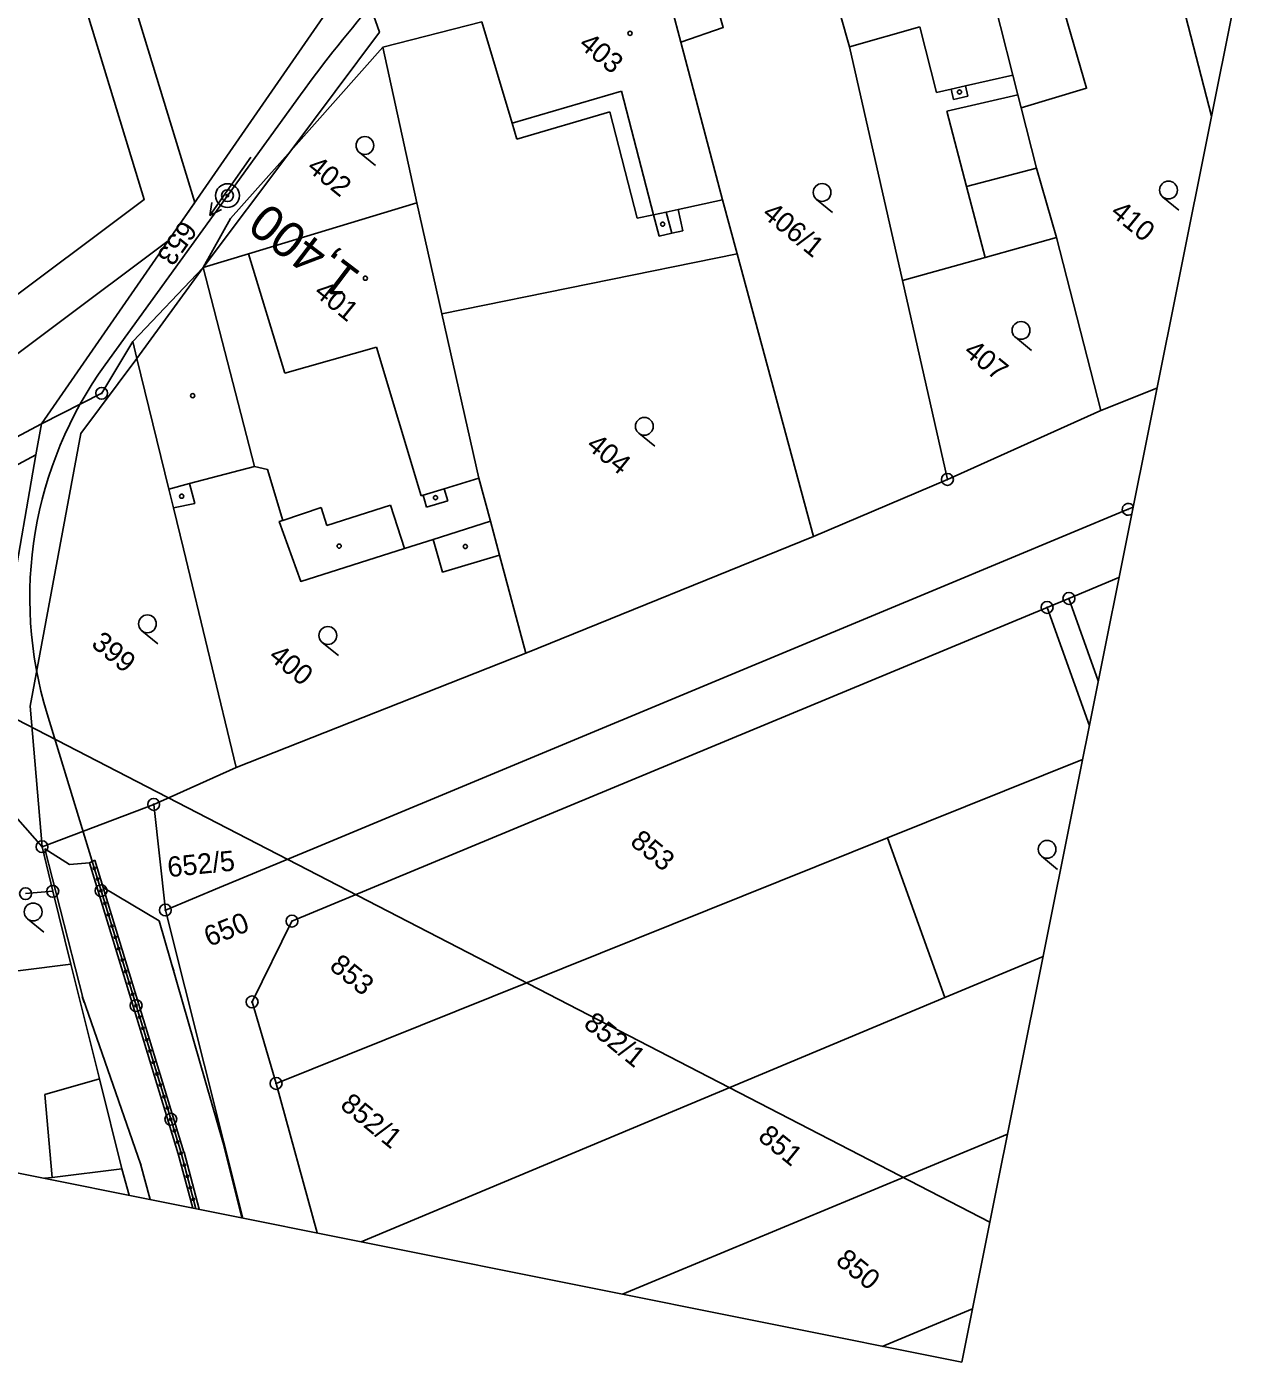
# Model space of a CAD drawing. Extents: x -548552 to -543113, y -1131925 to -1123599.
# Drawn here: x -547982.8 to -547881, y -1130438.6 to -1130326.2 of the extents above; entities that cross this region are included whole.
import ezdxf

# ---------------------------------------------------------------- set-up
doc = ezdxf.new("R2010")
doc.units = 0
for name, color, linetype in [('Hranice parcel', 7, 'Continuous'), ('HRANY', 7, 'Continuous'), ('NADZEMNÍ VEDENÍ VN', 7, 'Continuous'), ('Parcelní čísla', 7, 'Continuous'), ('Profile', 7, 'Continuous'), ('PROFILY NÁVRH', 7, 'Continuous'), ('STANIČENÍ', 7, 'Continuous'), ('SVAHY', 7, 'Continuous'), ('Vnitřní kresba', 7, 'Continuous'), ('Věcná břemena k části', 7, 'Continuous'), ('Značky bodu BP', 7, 'Continuous'), ('Značky budov', 7, 'Continuous'), ('Značky kultur', 7, 'Continuous')]:
    doc.layers.add(name, color=color, linetype=linetype)

msp = doc.modelspace()

# ---------------------------------------------------------------- linework, layer by layer
at = {"layer": 'Hranice parcel'}
for p, q in [((-547927.78, -1130327.47), (-547929.42, -1130321.23)), ((-547944.53, -1130325.77), (-547952.87, -1130327.9)), ((-547952.87, -1130327.9), (-547960.61, -1130336.61)), ((-547950.01, -1130340.99), (-547952.87, -1130327.9)), ((-547960.61, -1130336.61), (-547967.98, -1130346.43)), ((-547947.9, -1130350.34), (-547950.01, -1130340.99)), ((-547892.42, -1130358.48), (-547896.17, -1130343.9)), ((-547947.9, -1130350.34), (-547923.05, -1130345.29)), ((-547916.62, -1130369.08), (-547923.05, -1130345.29)), ((-547967.98, -1130346.43), (-547973.57, -1130354.08)), ((-547909.12, -1130347.54), (-547905.34, -1130364.27)), ((-547892.42, -1130358.48), (-547887.7, -1130356.59)), ((-547905.34, -1130364.27), (-547892.42, -1130358.48)), ((-547916.62, -1130369.08), (-547905.34, -1130364.27)), ((-547940.82, -1130378.89), (-547916.62, -1130369.08)), ((-547940.82, -1130378.89), (-547943.04, -1130370.63)), ((-547895.11, -1130374.28), (-547890.9, -1130372.53)), ((-547896.95, -1130375.04), (-547895.11, -1130374.28)), ((-547895.11, -1130374.28), (-547892.64, -1130381.22)), ((-547896.95, -1130375.04), (-547893.39, -1130384.99)), ((-547965.22, -1130388.51), (-547940.82, -1130378.89)), ((-547893.96, -1130387.82), (-547910.37, -1130394.41)), ((-547972.15, -1130391.61), (-547965.22, -1130388.51)), ((-547981.55, -1130395.17), (-547972.15, -1130391.61)), ((-547971.17, -1130400.5), (-547972.15, -1130391.61)), ((-547910.37, -1130394.41), (-547961.85, -1130415.09)), ((-547905.55, -1130407.87), (-547910.37, -1130394.41)), ((-547981.55, -1130395.17), (-547980.65, -1130398.92)), ((-547980.65, -1130398.92), (-547982.94, -1130399.12)), ((-547979.13, -1130405.04), (-547980.65, -1130398.92)), ((-547897.29, -1130404.42), (-547905.55, -1130407.87)), ((-547905.55, -1130407.87), (-547954.69, -1130428.42)), ((-547958.4, -1130427.67), (-547961.85, -1130415.09)), ((-547900.28, -1130419.36), (-547932.7, -1130432.82)), ((-547974.23, -1130424.5), (-547974.82, -1130422.26)), ((-547903.23, -1130434.06), (-547910.83, -1130437.21))]:
    msp.add_line(p, q, dxfattribs=at)
for points in [[(-547981.61, -1130359.6), (-547957.16, -1130324.32), (-547959.54, -1130314.52), (-547934.94, -1130305.12)], [(-547960.61, -1130336.61), (-547953.15, -1130326.63), (-547956.38, -1130317.49), (-547932.96, -1130307.25)], [(-547883.11, -1130333.71), (-547889.38, -1130309.36), (-547890.11, -1130306.52)], [(-547899.12, -1130332.99), (-547893.63, -1130331.36), (-547895.46, -1130325.07), (-547889.85, -1130323.47), (-547893.65, -1130310.66), (-547895.9, -1130311.29), (-547904.06, -1130313.7)], [(-547899.12, -1130332.99), (-547899.4, -1130331.92), (-547899.82, -1130330.24), (-547900.86, -1130326.16), (-547904.06, -1130313.7)], [(-547917.34, -1130314.54), (-547916.55, -1130317.38), (-547913.57, -1130327.88), (-547909.12, -1130347.54)], [(-547929.42, -1130321.23), (-547925.83, -1130320.47), (-547924.21, -1130326.23), (-547927.78, -1130327.47)], [(-547923.05, -1130345.29), (-547924.27, -1130340.75), (-547927.78, -1130327.47)], [(-547896.17, -1130343.9), (-547897.84, -1130338.08), (-547899.12, -1130332.99)], [(-547950.01, -1130340.99), (-547964.18, -1130345.29), (-547967.98, -1130346.43)], [(-547896.17, -1130343.9), (-547902.15, -1130345.59), (-547909.12, -1130347.54)], [(-547943.04, -1130370.63), (-547943.81, -1130367.78), (-547944.78, -1130364.16), (-547947.9, -1130350.34)], [(-547973.57, -1130354.08), (-547978.28, -1130360.4), (-547982.56, -1130383.35), (-547981.55, -1130395.17)], [(-547970.49, -1130366.66), (-547970.87, -1130365.09), (-547973.57, -1130354.08)], [(-548001.03, -1130369.98), (-547991.3, -1130364.73), (-547987.22, -1130362.57), (-547981.61, -1130359.6)], [(-547984.19, -1130374.38), (-547982.06, -1130362.21), (-547981.61, -1130359.6)], [(-547943.04, -1130370.63), (-547947.83, -1130372.07), (-547948.62, -1130369.31), (-547951.05, -1130370.08), (-547959.78, -1130372.85), (-547961.58, -1130367.82), (-547961.28, -1130367.71), (-547962.56, -1130363.44), (-547963.67, -1130363.17), (-547969.13, -1130364.62), (-547968.69, -1130366.28), (-547970.49, -1130366.66)], [(-547889.71, -1130366.61), (-547890.12, -1130366.78), (-547905.86, -1130373.33), (-547924.14, -1130380.94), (-547958.43, -1130395.2), (-547966.62, -1130398.6), (-547971.17, -1130400.5)], [(-547965.22, -1130388.51), (-547969.64, -1130370.12), (-547970.49, -1130366.66)], [(-547961.85, -1130415.09), (-547963.87, -1130408.23), (-547960.51, -1130401.43), (-547896.95, -1130375.04)], [(-547979.13, -1130405.04), (-547987.62, -1130406.12), (-547988.73, -1130399.62)], [(-547971.17, -1130400.5), (-547964.64, -1130426.42)], [(-547974.82, -1130422.26), (-547976.71, -1130414.69), (-547979.13, -1130405.04)], [(-547981.35, -1130423.07), (-547980.7, -1130422.99), (-547974.82, -1130422.26)]]:
    msp.add_lwpolyline(points, dxfattribs=at)
at = {"layer": 'HRANY'}
for p in [(-547979.25, -1130396.67), (-547977.1, -1130396.3)]:
    msp.add_line(p, (-547977.55, -1130396.53), dxfattribs=at)
at = {"layer": 'NADZEMNÍ VEDENÍ VN'}
msp.add_line((-547977.1, -1130396.3), (-547976.4, -1130398.59), dxfattribs=at)
at = {"layer": 'Profile'}
msp.add_line((-547881.02, -1130323.27), (-547901.77, -1130426.77), dxfattribs=at)
at = {"layer": 'PROFILY NÁVRH'}
for p, q in [((-547981.12, -1130383.98), (-547969.85, -1130420.94)), ((-547978.1, -1130407.98), (-547981.31, -1130395.34)), ((-547981.31, -1130395.34), (-547979.25, -1130396.67)), ((-547977.55, -1130396.53), (-547970.08, -1130421.01)), ((-547977.1, -1130396.3), (-547969.61, -1130420.87)), ((-547971.68, -1130401.42), (-547976.4, -1130398.59)), ((-547971.68, -1130401.42), (-547966.32, -1130420)), ((-547978.1, -1130407.98), (-547973.26, -1130421.85)), ((-547966.32, -1130420), (-547964.74, -1130426.4)), ((-547973.26, -1130421.85), (-547972.45, -1130424.86))]:
    msp.add_line(p, q, dxfattribs=at)
for points in [[(-547968.33, -1130425.68), (-547969.6, -1130420.88)], [(-547968.87, -1130425.57), (-547970.09, -1130421.01)]]:
    msp.add_lwpolyline(points, dxfattribs=at)
msp.add_arc((-547949.15, -1130374.22), 33.43, 144.1048, 196.968, dxfattribs=at)
at = {"layer": 'STANIČENÍ'}
msp.add_line((-547959.8, -1130331.91), (-547976.23, -1130354.62), dxfattribs=at)
for points in [[(-547970.46, -1130405.61), (-547970.63, -1130405.12)], [(-547978, -1130408.28), (-547978.17, -1130407.78)], [(-547968.6, -1130425.63), (-547969.85, -1130420.94)], [(-547966.3, -1130420.08), (-547966.35, -1130419.9)], [(-547973.22, -1130421.95), (-547973.31, -1130421.7)]]:
    msp.add_lwpolyline(points, dxfattribs=at)
for centre, radius in [((-547965.94, -1130340.39), 1), ((-547965.94, -1130340.39), 0.5), ((-547965.94, -1130340.39), 0.1), ((-547977.16, -1130396.99), 0.1), ((-547976.58, -1130398.87), 0.5), ((-547976.88, -1130397.9), 0.1), ((-547976.58, -1130398.87), 0.1), ((-547976.26, -1130399.93), 0.1), ((-547975.96, -1130400.89), 0.1), ((-547975.67, -1130401.84), 0.1), ((-547975.38, -1130402.8), 0.1), ((-547975.09, -1130403.76), 0.1), ((-547974.8, -1130404.71), 0.1), ((-547974.5, -1130405.67), 0.1), ((-547974.21, -1130406.63), 0.1), ((-547973.92, -1130407.58), 0.1), ((-547973.63, -1130408.54), 0.5), ((-547973.63, -1130408.54), 0.1), ((-547973.34, -1130409.5), 0.1), ((-547973.05, -1130410.45), 0.1), ((-547972.75, -1130411.41), 0.1), ((-547972.46, -1130412.37), 0.1), ((-547972.17, -1130413.32), 0.1), ((-547971.88, -1130414.28), 0.1), ((-547971.59, -1130415.23), 0.1), ((-547971.29, -1130416.19), 0.1), ((-547970.71, -1130418.1), 0.5), ((-547971, -1130417.15), 0.1), ((-547970.71, -1130418.1), 0.1), ((-547970.42, -1130419.06), 0.1), ((-547970.13, -1130420.02), 0.1), ((-547969.84, -1130420.97), 0.1), ((-547969.58, -1130421.94), 0.1), ((-547969.32, -1130422.91), 0.1), ((-547969.07, -1130423.87), 0.1), ((-547968.81, -1130424.84), 0.1)]:
    msp.add_circle(centre, radius, dxfattribs=at)
msp.add_arc((-547868.8, -1130397.77), 112.33, 133.5105, 144.1048, dxfattribs=at)
at = {"layer": 'SVAHY'}
for p, q in [((-547987.52, -1130382.5), (-547901.77, -1130426.77)), ((-547904.13, -1130438.55), (-548005.93, -1130418.15)), ((-547901.77, -1130426.77), (-547904.13, -1130438.55))]:
    msp.add_line(p, q, dxfattribs=at)
at = {"layer": 'Vnitřní kresba'}
for p, q in [((-547944.53, -1130325.77), (-547941.98, -1130334.3)), ((-547913.57, -1130327.88), (-547907.66, -1130326.18)), ((-547907.66, -1130326.18), (-547906.26, -1130331.71)), ((-547903.81, -1130331.14), (-547899.82, -1130330.24)), ((-547941.98, -1130334.3), (-547932.77, -1130331.59)), ((-547932.77, -1130331.59), (-547930.08, -1130342)), ((-547906.26, -1130331.71), (-547905.03, -1130331.43)), ((-547899.4, -1130331.92), (-547905.39, -1130333.29)), ((-547905.03, -1130331.43), (-547903.81, -1130331.14)), ((-547905.03, -1130331.43), (-547904.83, -1130332.3)), ((-547904.83, -1130332.3), (-547903.61, -1130332.03)), ((-547903.61, -1130332.03), (-547903.81, -1130331.14)), ((-547905.39, -1130333.29), (-547903.72, -1130339.63)), ((-547941.98, -1130334.3), (-547941.58, -1130335.64)), ((-547941.58, -1130335.64), (-547933.76, -1130333.34)), ((-547933.76, -1130333.34), (-547931.45, -1130342.29)), ((-547965.69, -1130342.32), (-547960.61, -1130336.61)), ((-547903.72, -1130339.63), (-547897.84, -1130338.08)), ((-547903.72, -1130339.63), (-547902.15, -1130345.59)), ((-547928, -1130341.55), (-547924.27, -1130340.75)), ((-547967.98, -1130346.43), (-547965.69, -1130342.32)), ((-547931.45, -1130342.29), (-547930.08, -1130342)), ((-547930.08, -1130342), (-547929, -1130341.77)), ((-547930.08, -1130342), (-547929.61, -1130343.8)), ((-547929, -1130341.77), (-547928, -1130341.55)), ((-547929, -1130341.77), (-547928.54, -1130343.56)), ((-547927.61, -1130343.34), (-547928, -1130341.55)), ((-547928.54, -1130343.56), (-547927.61, -1130343.34)), ((-547929.61, -1130343.8), (-547928.54, -1130343.56)), ((-547964.18, -1130345.29), (-547961.12, -1130355.32)), ((-547973.92, -1130352.66), (-547967.98, -1130346.43)), ((-547967.98, -1130346.43), (-547963.67, -1130363.17)), ((-547976.53, -1130357.02), (-547973.92, -1130352.66)), ((-547973.92, -1130352.66), (-547973.57, -1130354.08)), ((-547961.12, -1130355.32), (-547953.4, -1130353.13)), ((-547953.4, -1130353.13), (-547949.64, -1130365.65)), ((-547981.61, -1130359.6), (-547976.53, -1130357.02)), ((-547986.24, -1130364.43), (-547982.06, -1130362.21)), ((-547970.87, -1130365.09), (-547969.13, -1130364.62)), ((-547947.71, -1130365.06), (-547944.78, -1130364.16)), ((-547949.64, -1130365.65), (-547949.48, -1130365.6)), ((-547949.48, -1130365.6), (-547947.71, -1130365.06)), ((-547949.48, -1130365.6), (-547949.18, -1130366.61)), ((-547947.4, -1130366.07), (-547947.71, -1130365.06)), ((-547961.28, -1130367.71), (-547958.05, -1130366.63)), ((-547958.05, -1130366.63), (-547957.58, -1130368.14)), ((-547957.58, -1130368.14), (-547952.21, -1130366.43)), ((-547952.21, -1130366.43), (-547951.05, -1130370.08)), ((-547949.18, -1130366.61), (-547947.4, -1130366.07)), ((-547948.62, -1130369.31), (-547943.81, -1130367.78)), ((-547985.01, -1130391.24), (-547981.55, -1130395.17)), ((-547976.71, -1130414.69), (-547981.32, -1130416.03)), ((-547981.32, -1130416.03), (-547980.7, -1130422.99))]:
    msp.add_line(p, q, dxfattribs=at)
at = {"layer": 'Věcná břemena k části'}
for points in [[(-548000.27, -1130366.14), (-547970.93, -1130344.2), (-547968.69, -1130340.96), (-547974.59, -1130321.66), (-547959.54, -1130314.52), (-547943.27, -1130308.31), (-547941.93, -1130305.35), (-547939.71, -1130304.7), (-547938.06, -1130306.31), (-547934.94, -1130305.12), (-547938.08, -1130301.71), (-547937.18, -1130300.98), (-547944.79, -1130287.78), (-547944.77, -1130284.16), (-547966.35, -1130194.88), (-547973.4, -1130164.54), (-547974.96, -1130164.9), (-547975.83, -1130161.37), (-547977.47, -1130151.86), (-547976.4, -1130151.59), (-547979.82, -1130136.86), (-547987.06, -1130104.44), (-547987.66, -1130099.69)], [(-548033.03, -1130326.03), (-548012.42, -1130325.44), (-548004.89, -1130325), (-547990.95, -1130324.52), (-547984.58, -1130323.3), (-547983, -1130324.09), (-547978.42, -1130322.77), (-547972.95, -1130340.72), (-547999.09, -1130360.27)]]:
    msp.add_lwpolyline(points, dxfattribs=at)
at = {"layer": 'Značky bodu BP'}
msp.add_line((-547889.82, -1130367.18), (-547889.69, -1130366.52), dxfattribs=at)
for centre, radius in [((-547976.53, -1130357.02), 0.5), ((-547976.53, -1130357.02), 0.0303), ((-547905.34, -1130364.27), 0.5), ((-547905.34, -1130364.27), 0.0303), ((-547890.12, -1130366.78), 0.0303), ((-547895.11, -1130374.28), 0.5), ((-547896.95, -1130375.04), 0.5), ((-547895.11, -1130374.28), 0.0303), ((-547896.95, -1130375.04), 0.0303), ((-547972.15, -1130391.61), 0.5), ((-547972.15, -1130391.61), 0.0303), ((-547981.55, -1130395.17), 0.5), ((-547981.55, -1130395.17), 0.0303), ((-547980.65, -1130398.92), 0.5), ((-547982.94, -1130399.12), 0.5), ((-547980.65, -1130398.92), 0.0303), ((-547971.17, -1130400.5), 0.5), ((-547971.17, -1130400.5), 0.0303), ((-547960.51, -1130401.43), 0.5), ((-547960.51, -1130401.43), 0.0303), ((-547963.87, -1130408.23), 0.5), ((-547963.87, -1130408.23), 0.0303), ((-547961.85, -1130415.09), 0.5), ((-547961.85, -1130415.09), 0.0303)]:
    msp.add_circle(centre, radius, dxfattribs=at)
msp.add_arc((-547890.12, -1130366.78), 0.5, 30.9119, 306.4189, dxfattribs=at)
at = {"layer": 'Značky budov'}
for centre in [(-547932.06, -1130326.74), (-547904.32, -1130331.67), (-547929.31, -1130342.79), (-547954.33, -1130347.34), (-547968.87, -1130357.22), (-547969.8, -1130365.68), (-547948.43, -1130365.8), (-547956.54, -1130369.88), (-547945.92, -1130369.91)]:
    msp.add_circle(centre, 0.175, dxfattribs=at)
at = {"layer": 'Značky kultur'}
for p, q in [((-547963.97, -1130337.15), (-547967.43, -1130342.06)), ((-547954.84, -1130336.75), (-547953.49, -1130337.86)), ((-547967.43, -1130342.06), (-547967.27, -1130340.97)), ((-547916.36, -1130340.71), (-547915.01, -1130341.81)), ((-547887.2, -1130340.51), (-547885.85, -1130341.61)), ((-547967.43, -1130342.06), (-547966.45, -1130341.55)), ((-547899.62, -1130352.31), (-547898.26, -1130353.41)), ((-547931.32, -1130360.38), (-547929.96, -1130361.48)), ((-547973.15, -1130377.01), (-547971.79, -1130378.11)), ((-547957.96, -1130377.98), (-547956.6, -1130379.08)), ((-547897.43, -1130395.97), (-547896.07, -1130397.08)), ((-547982.77, -1130401.25), (-547981.41, -1130402.35))]:
    msp.add_line(p, q, dxfattribs=at)
for centre in [(-547954.37, -1130336.17), (-547915.89, -1130340.12), (-547886.73, -1130339.92), (-547899.14, -1130351.73), (-547930.85, -1130359.8), (-547972.68, -1130376.42), (-547957.49, -1130377.4), (-547896.95, -1130395.39), (-547982.3, -1130400.66)]:
    msp.add_circle(centre, 0.75, dxfattribs=at)

# ---------------------------------------------------------------- texts
at = {"layer": 'Parcelní čísla'}
for s, rotation, p in [('403', 320.8323, (-547936.46, -1130327.83)), ('402', 320.8323, (-547959.35, -1130338.19)), ('410', 320.8323, (-547891.71, -1130341.97)), ('406/1', 320.8323, (-547921.03, -1130342.09)), ('653', 234.8323, (-547969.77, -1130342.35)), ('401', 320.8323, (-547958.75, -1130348.69)), ('407', 320.8323, (-547904.06, -1130353.68)), ('404', 320.8323, (-547935.83, -1130361.57)), ('399', 320.8323, (-547977.5, -1130378.24)), ('400', 320.8323, (-547962.57, -1130379.32)), ('853', 320.8323, (-547932.14, -1130394.93)), ('652/5', 5.8323, (-547970.91, -1130397.74)), ('650', 21.8323, (-547967.49, -1130403.61)), ('853', 320.8323, (-547957.45, -1130405.39)), ('852/1', 320.8323, (-547936.06, -1130410.25)), ('852/1', 320.8323, (-547956.55, -1130417.08)), ('851', 320.8323, (-547921.38, -1130419.75)), ('850', 320.8323, (-547914.84, -1130430.18))]:
    msp.add_text(s, height=1.7, rotation=rotation, dxfattribs=at).set_placement(p)
at = {"layer": 'STANIČENÍ'}
msp.add_text('1,400', height=3, rotation=142.7877, dxfattribs=at).set_placement((-547954.59, -1130346.93))

doc.saveas('drawing.dxf')
